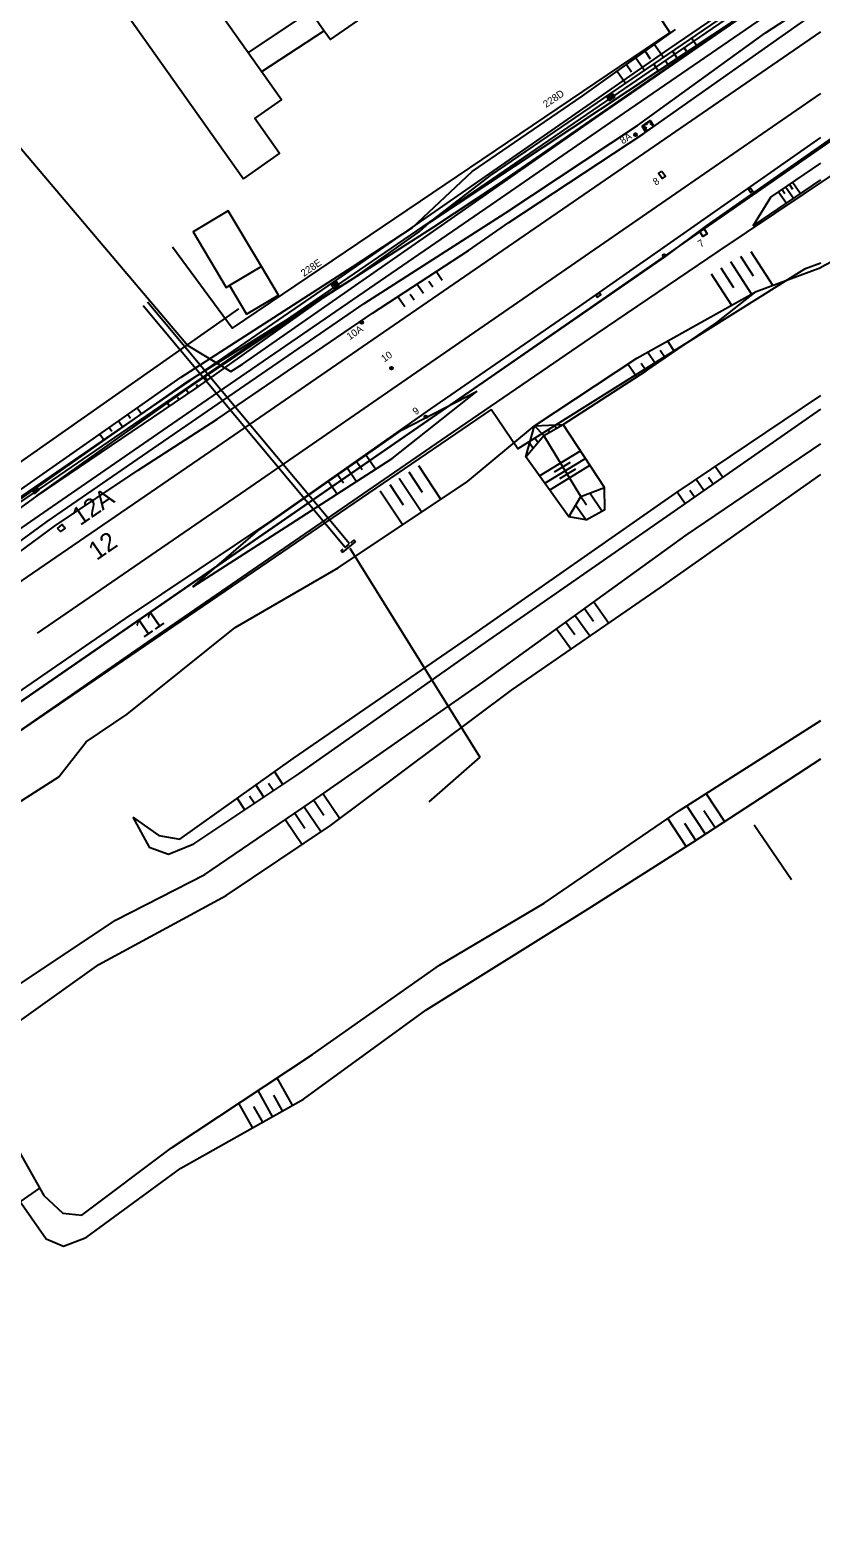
# Model space of a CAD drawing. Extents: x -469926 to -462499, y -1098642 to -1092733.
# Drawn here: x -468538.1 to -468400, y -1097754.3 to -1097491.1 of the extents above; entities that cross this region are included whole.
import ezdxf

# ---------------------------------------------------------------- set-up
doc = ezdxf.new("R2010")
doc.units = 0
for name, color, linetype in [('Vrstva 1', 7, 'Continuous'), ('Vrstva 10', 7, 'Continuous'), ('Vrstva 11', 7, 'Continuous'), ('Vrstva 12', 7, 'Continuous'), ('Vrstva 14', 7, 'Continuous'), ('Vrstva 3', 7, 'Continuous'), ('Vrstva 40', 7, 'Continuous'), ('Vrstva 44', 7, 'Continuous'), ('Vrstva 48', 7, 'Continuous'), ('Vrstva 49', 7, 'Continuous'), ('Vrstva 51', 7, 'Continuous'), ('Vrstva 52', 7, 'Continuous'), ('Vrstva 58', 7, 'Continuous'), ('Vrstva 6', 7, 'Continuous'), ('Vrstva 62', 7, 'Continuous'), ('Vrstva 7', 7, 'Continuous')]:
    doc.layers.add(name, color=color, linetype=linetype)

msp = doc.modelspace()

# ---------------------------------------------------------------- linework, layer by layer
at = {"layer": 'Vrstva 1'}
msp.add_line((-468405.12, -1097639.45), (-468411.68, -1097629.89), dxfattribs=at)
for points in [[(-468641.61, -1097648.11), (-468640.45, -1097647.26), (-468618.34, -1097632.15), (-468589.69, -1097612.46), (-468567.28, -1097597.06), (-468534.97, -1097574.76), (-468509.08, -1097556.93), (-468482.71, -1097538.82), (-468456.68, -1097520.92), (-468434.29, -1097505.49), (-468400, -1097481.92)], [(-468541.55, -1097588.59), (-468530.61, -1097581.08), (-468503.45, -1097562.43), (-468478.23, -1097545.1), (-468451.79, -1097526.94), (-468430.93, -1097512.62), (-468400, -1097491.37)], [(-468536.85, -1097596.38), (-468525.73, -1097588.75), (-468499.56, -1097570.78), (-468473.18, -1097552.62), (-468446.92, -1097534.51), (-468425.32, -1097519.6), (-468400, -1097502.14)]]:
    msp.add_lwpolyline(points, dxfattribs=at)
at = {"layer": 'Vrstva 10'}
for points in [[(-468573.65, -1097578.35), (-468564.17, -1097563.57), (-468562.28, -1097561.19), (-468544.81, -1097505.79), (-468510.57, -1097546.15), (-468503.07, -1097550.67), (-468501.06, -1097549.38), (-468468.83, -1097527), (-468438.91, -1097506.08), (-468400, -1097479.22)], [(-468400, -1097531.78), (-468402.86, -1097532.8), (-468452.94, -1097564.21), (-468457.59, -1097557.31)], [(-468457.59, -1097557.31), (-468529.42, -1097606.25), (-468605.18, -1097657.9), (-468605.6, -1097658.38), (-468609.17, -1097663.32), (-468610.99, -1097665.39), (-468680.1, -1097716.81), (-468756.45, -1097769.77), (-468815.7, -1097813.31), (-468859.61, -1097844.33), (-468938.98, -1097901.81), (-468939.26, -1097915.15), (-468949.33, -1097929.8), (-468949.85, -1097932.74), (-468950.62, -1097936.47), (-468951.42, -1097941.56), (-468956.49, -1097942.42), (-468963.07, -1097943.27), (-468969.35, -1097944.13), (-468978.78, -1097940.92), (-468987.09, -1097935.44), (-469015.03, -1097955.43), (-469022.75, -1097960.67)]]:
    msp.add_lwpolyline(points, dxfattribs=at)
at = {"layer": 'Vrstva 11'}
for p, q in [((-468437.01, -1097502.77), (-468436.69, -1097502.45)), ((-468436.88, -1097502.91), (-468436.55, -1097502.58)), ((-468485.07, -1097535.67), (-468484.75, -1097535.34)), ((-468484.94, -1097535.8), (-468484.62, -1097535.47)), ((-468537.47, -1097571.42), (-468537.15, -1097571.09)), ((-468537.34, -1097571.55), (-468537.01, -1097571.23))]:
    msp.add_line(p, q, dxfattribs=at)
for centre in [(-468436.78, -1097502.68), (-468484.84, -1097535.57), (-468537.24, -1097571.33)]:
    msp.add_circle(centre, 0.25, dxfattribs=at)
at = {"layer": 'Vrstva 12'}
for p, q in [((-468432.62, -1097509.43), (-468432.3, -1097509.1)), ((-468432.49, -1097509.56), (-468432.17, -1097509.23)), ((-468480.41, -1097542.21), (-468480.08, -1097541.89)), ((-468480.28, -1097542.34), (-468479.95, -1097542.02)), ((-468475.23, -1097550.19), (-468474.91, -1097549.86)), ((-468475.1, -1097550.32), (-468474.78, -1097549.99)), ((-468469.22, -1097558.69), (-468468.9, -1097558.37)), ((-468469.09, -1097558.83), (-468468.77, -1097558.5))]:
    msp.add_line(p, q, dxfattribs=at)
for points in [[(-468500.89, -1097517.03), (-468494.59, -1097512.58), (-468498.89, -1097506.5), (-468494.25, -1097503.22), (-468504.42, -1097488.85), (-468501.4, -1097486.71), (-468510.75, -1097473.5), (-468508.43, -1097471.86), (-468512.97, -1097465.45), (-468510.76, -1097463.88), (-468517.97, -1097453.68), (-468519.93, -1097455.07), (-468523.72, -1097449.72), (-468537.01, -1097459.12), (-468533.65, -1097463.88), (-468536.88, -1097466.16), (-468524.97, -1097483), (-468505.42, -1097510.63)], [(-468500.33, -1097540.68), (-468494.74, -1097537.33), (-468497.73, -1097532.35), (-468503.34, -1097535.66)]]:
    msp.add_lwpolyline(points, close=True, dxfattribs=at)
for points in [[(-468490.69, -1097485.55), (-468489.15, -1097487.75), (-468486.75, -1097491.19), (-468485.67, -1097492.73), (-468472.3, -1097483.38), (-468475.62, -1097478.64), (-468473.96, -1097477.47)], [(-468432.72, -1097481.8), (-468426.36, -1097491.49), (-468502.85, -1097543.12), (-468513.29, -1097528.96)], [(-468500.05, -1097495.02), (-468489.15, -1097487.75)], [(-468486.75, -1097491.19), (-468497.7, -1097498.35)], [(-468497.73, -1097532.35), (-468503.55, -1097522.64), (-468509.69, -1097526.31), (-468503.89, -1097535.99), (-468503.34, -1097535.66)], [(-468421.13, -1097526.23), (-468420.36, -1097525.79), (-468419.86, -1097526.64), (-468420.64, -1097527.09), (-468421.13, -1097526.23)]]:
    msp.add_lwpolyline(points, dxfattribs=at)
for centre in [(-468432.39, -1097509.33), (-468432.39, -1097509.33), (-468480.18, -1097542.12), (-468480.18, -1097542.12), (-468475, -1097550.09), (-468475, -1097550.09), (-468468.99, -1097558.6), (-468468.99, -1097558.6)]:
    msp.add_circle(centre, 0.25, dxfattribs=at)
at = {"layer": 'Vrstva 14'}
msp.add_circle((-468427.35, -1097530.41), 0.25, dxfattribs=at)
at = {"layer": 'Vrstva 40'}
for p, q in [((-468430.74, -1097508.07), (-468430.61, -1097508.29)), ((-468430.57, -1097507.49), (-468430.37, -1097507.35)), ((-468429.65, -1097507.32), (-468429.52, -1097507.53))]:
    msp.add_line(p, q, dxfattribs=at)
msp.add_lwpolyline([(-468430.43, -1097508.59), (-468430.93, -1097507.75), (-468429.88, -1097506.99), (-468429.29, -1097507.86)], dxfattribs=at)
for centre in [(-468430.67, -1097508.18), (-468430.47, -1097507.42), (-468429.59, -1097507.42)]:
    msp.add_circle(centre, 0.125, dxfattribs=at)
at = {"layer": 'Vrstva 44'}
for p, q in [((-468419.98, -1097525.23), (-468365.92, -1097487.35)), ((-468427.13, -1097530.61), (-468419.98, -1097525.23)), ((-468508.57, -1097586.8), (-468427.13, -1097530.61)), ((-468588.66, -1097642.05), (-468508.57, -1097586.8))]:
    msp.add_line(p, q, dxfattribs=at)
at = {"layer": 'Vrstva 48'}
for p, q in [((-468429.09, -1097493.6), (-468427.52, -1097495.81)), ((-468421.75, -1097493.74), (-468422.6, -1097492.45)), ((-468432.35, -1097495.92), (-468430.83, -1097498.06)), ((-468430.72, -1097494.76), (-468429.81, -1097496.05)), ((-468426.75, -1097497.05), (-468427.24, -1097496.31)), ((-468425.08, -1097495.95), (-468425.91, -1097494.7)), ((-468423.41, -1097494.84), (-468423.91, -1097494.1)), ((-468435.61, -1097498.24), (-468434.13, -1097500.32)), ((-468433.98, -1097497.08), (-468433.07, -1097498.37)), ((-468428.42, -1097498.16), (-468429.21, -1097496.96)), ((-468404.88, -1097517.65), (-468403.54, -1097519.6)), ((-468407.38, -1097519.32), (-468406.02, -1097521.29)), ((-468406.77, -1097518.9), (-468406.3, -1097519.57)), ((-468406.1, -1097518.5), (-468404.78, -1097520.41)), ((-468405.49, -1097518.05), (-468404.94, -1097518.84)), ((-468414.04, -1097530.53), (-468411.83, -1097533.95)), ((-468412.21, -1097529.74), (-468408.38, -1097535.64)), ((-468466.14, -1097534.79), (-468467.22, -1097533.24)), ((-468417.48, -1097532.56), (-468415.26, -1097535.98)), ((-468415.8, -1097531.47), (-468412.11, -1097537.17)), ((-468469.43, -1097537.07), (-468470.57, -1097535.44)), ((-468467.79, -1097535.93), (-468468.47, -1097534.95)), ((-468419.16, -1097533.64), (-468415.61, -1097539.12)), ((-468472.71, -1097539.36), (-468473.92, -1097537.63)), ((-468471.07, -1097538.22), (-468471.75, -1097537.23)), ((-468425.55, -1097547.16), (-468426.79, -1097545.35)), ((-468430.5, -1097550.55), (-468431.37, -1097549.28)), ((-468428.85, -1097549.42), (-468430.29, -1097547.31)), ((-468427.2, -1097548.29), (-468428.07, -1097547.02)), ((-468507.21, -1097552.18), (-468507.61, -1097551.58)), ((-468432.18, -1097551.64), (-468433.72, -1097549.38)), ((-468510.49, -1097554.47), (-468510.92, -1097553.84)), ((-468508.84, -1097553.34), (-468509.09, -1097552.96)), ((-468519.42, -1097557.03), (-468518.68, -1097558.08)), ((-468513.8, -1097556.71), (-468514.17, -1097556.16)), ((-468512.14, -1097555.59), (-468512.4, -1097555.21)), ((-468522.7, -1097559.32), (-468521.95, -1097560.39)), ((-468521.06, -1097558.17), (-468520.61, -1097558.81)), ((-468525.97, -1097561.61), (-468525.22, -1097562.69)), ((-468524.33, -1097560.47), (-468523.89, -1097561.1)), ((-468449.18, -1097568.91), (-468441.99, -1097564.51)), ((-468482.73, -1097567.58), (-468481.14, -1097569.86)), ((-468481.09, -1097566.44), (-468480.14, -1097567.8)), ((-468479.45, -1097565.29), (-468477.78, -1097567.69)), ((-468470.31, -1097567.09), (-468466.41, -1097573)), ((-468448.22, -1097570.18), (-468441.22, -1097565.9)), ((-468447.26, -1097571.3), (-468440.42, -1097567.12)), ((-468446.55, -1097568.19), (-468443.77, -1097566.49)), ((-468445.59, -1097569.38), (-468442.82, -1097567.69)), ((-468417.15, -1097569.19), (-468418.47, -1097567.29)), ((-468486.01, -1097569.88), (-468484.5, -1097572.03)), ((-468484.37, -1097568.73), (-468483.42, -1097570.1)), ((-468473.65, -1097569.3), (-468469.73, -1097575.22)), ((-468471.98, -1097568.19), (-468469.63, -1097571.75)), ((-468420.43, -1097571.47), (-468421.79, -1097569.52)), ((-468418.79, -1097570.33), (-468419.61, -1097569.16)), ((-468476.99, -1097571.5), (-468473.06, -1097577.45)), ((-468475.32, -1097570.4), (-468472.97, -1097573.96)), ((-468441.92, -1097572.51), (-468440.93, -1097573.94)), ((-468440.39, -1097571.87), (-468438.2, -1097575.04)), ((-468423.72, -1097573.76), (-468425.11, -1097571.75)), ((-468422.08, -1097572.61), (-468422.89, -1097571.44)), ((-468442.84, -1097573.96), (-468441.03, -1097576.57)), ((-468439.69, -1097590.92), (-468437.04, -1097594.6)), ((-468442.93, -1097593.27), (-468440.33, -1097596.87)), ((-468441.31, -1097592.09), (-468439.75, -1097594.26)), ((-468446.18, -1097595.61), (-468443.63, -1097599.14)), ((-468444.55, -1097594.44), (-468442.99, -1097596.6)), ((-468497.31, -1097625), (-468498.73, -1097622.88)), ((-468495.65, -1097623.89), (-468496.5, -1097622.62)), ((-468493.98, -1097622.78), (-468495.47, -1097620.55)), ((-468500.64, -1097627.22), (-468501.99, -1097625.2)), ((-468498.97, -1097626.11), (-468499.83, -1097624.84)), ((-468488.61, -1097625.56), (-468486.83, -1097628.18)), ((-468486.97, -1097624.42), (-468484.03, -1097628.74)), ((-468416.8, -1097629.29), (-468420.03, -1097624.35)), ((-468491.91, -1097627.82), (-468490.13, -1097630.43)), ((-468490.25, -1097626.7), (-468487.29, -1097631.05)), ((-468420.15, -1097631.48), (-468423.41, -1097626.5)), ((-468418.48, -1097630.38), (-468420.43, -1097627.4)), ((-468493.56, -1097628.94), (-468490.61, -1097633.28)), ((-468423.51, -1097633.65), (-468426.74, -1097628.71)), ((-468421.83, -1097632.57), (-468423.78, -1097629.58)), ((-468492.29, -1097678.8), (-468494.98, -1097674.02)), ((-468495.78, -1097680.76), (-468498.32, -1097676.24)), ((-468494.04, -1097679.78), (-468495.56, -1097677.07)), ((-468499.27, -1097682.72), (-468501.66, -1097678.45)), ((-468497.52, -1097681.74), (-468499.05, -1097679.02)), ((-468539.88, -1097695.65), (-468536.48, -1097693.26))]:
    msp.add_line(p, q, dxfattribs=at)
at = {"layer": 'Vrstva 49'}
msp.add_line((-468593.15, -1097609.15), (-468485.14, -1097535.05), dxfattribs=at)
msp.add_lwpolyline([(-468485.14, -1097535.05), (-468426.48, -1097494.33), (-468285.12, -1097398.02)], dxfattribs=at)
at = {"layer": 'Vrstva 51'}
for p, q in [((-468420.06, -1097491.54), (-468335.24, -1097433.35)), ((-468541.98, -1097574.97), (-468420.06, -1097491.54))]:
    msp.add_line(p, q, dxfattribs=at)
at = {"layer": 'Vrstva 52'}
for p, q in [((-468458.12, -1097551.98), (-468301.28, -1097443.15)), ((-468599.18, -1097649.27), (-468458.12, -1097551.98))]:
    msp.add_line(p, q, dxfattribs=at)
at = {"layer": 'Vrstva 58'}
msp.add_line((-468575.48, -1097591.46), (-468501.7, -1097539.76), dxfattribs=at)
msp.add_lwpolyline([(-468586.29, -1097645.1), (-468572.2, -1097635.53), (-468550.72, -1097620.89), (-468517.51, -1097597.89), (-468465.27, -1097561.96), (-468439.06, -1097544.02), (-468417.95, -1097529.7), (-468363.16, -1097493.02)], dxfattribs=at)
at = {"layer": 'Vrstva 6'}
for p, q in [((-468482.33, -1097580.75), (-468517.63, -1097538.58)), ((-468483.1, -1097581.4), (-468518.4, -1097539.22)), ((-468483.57, -1097582.31), (-468481.3, -1097580.42))]:
    msp.add_line(p, q, dxfattribs=at)
for points in [[(-468437.36, -1097502.72), (-468436.45, -1097502.15), (-468436.07, -1097502.78), (-468436.98, -1097503.35), (-468437.36, -1097502.72)], [(-468427.76, -1097515.68), (-468427.12, -1097516.55), (-468427.72, -1097516.96), (-468428.34, -1097516.09), (-468427.76, -1097515.68)], [(-468485.48, -1097535.6), (-468484.63, -1097534.98), (-468484.19, -1097535.56), (-468485.06, -1097536.19), (-468485.48, -1097535.6)], [(-468537.83, -1097571.41), (-468537.04, -1097570.79), (-468536.6, -1097571.35), (-468537.39, -1097571.97), (-468537.83, -1097571.41), (-468537.83, -1097571.41)], [(-468533.35, -1097578.1), (-468532.55, -1097577.42), (-468532.04, -1097578.02), (-468532.82, -1097578.62), (-468533.35, -1097578.1)], [(-468483.1, -1097581.4), (-468483.1, -1097581.4), (-468482.43, -1097580.84)], [(-468482.14, -1097580.6), (-468481.56, -1097580.11), (-468481.3, -1097580.42)], [(-468483.57, -1097582.31), (-468483.83, -1097582.01), (-468483.48, -1097581.72)]]:
    msp.add_lwpolyline(points, dxfattribs=at)
at = {"layer": 'Vrstva 62'}
for p, q in [((-468411.82, -1097525.23), (-468399.99, -1097517.2)), ((-468448.4, -1097561.87), (-468450.05, -1097560.16)), ((-468449.83, -1097562.43), (-468449.4, -1097563.06)), ((-468441.91, -1097572.5), (-468448.4, -1097561.87)), ((-468447.7, -1097560.76), (-468447.35, -1097561.27)), ((-468446.54, -1097560.07), (-468446.19, -1097560.59)), ((-468450.84, -1097563.2), (-468450.26, -1097564.04))]:
    msp.add_line(p, q, dxfattribs=at)
for points in [[(-468468.37, -1097524.65), (-468408.81, -1097485.16), (-468384.34, -1097467.32)], [(-468468.37, -1097524.65), (-468457.72, -1097516.43), (-468409.32, -1097483.37), (-468400.01, -1097476.65)], [(-468486.89, -1097537.73), (-468509.2, -1097553.6), (-468536.98, -1097572.4), (-468568.52, -1097595.35), (-468592.86, -1097612.05), (-468619.34, -1097630.74), (-468643.47, -1097647.27), (-468642.7, -1097651.09), (-468641.42, -1097650.29), (-468618.09, -1097634.22), (-468589.4, -1097614.49), (-468566.11, -1097599.37), (-468535.16, -1097576.89), (-468518.53, -1097565.41), (-468479.81, -1097538.83), (-468455.17, -1097523.04), (-468432.02, -1097507.7), (-468409.68, -1097491.55), (-468400, -1097485.17)], [(-468486.89, -1097537.73), (-468467.78, -1097525.52), (-468456.45, -1097518), (-468408.81, -1097485.16)], [(-468643.47, -1097647.27), (-468647.12, -1097649.33), (-468646.53, -1097650.68), (-468646.35, -1097652.12), (-468644.28, -1097653.28), (-468640.82, -1097651.26), (-468616.22, -1097635.24), (-468589.25, -1097616.5), (-468565.45, -1097600.94), (-468553.74, -1097592.28), (-468533.91, -1097577.67), (-468519.26, -1097567.93), (-468505.48, -1097559.01), (-468478.31, -1097540.5), (-468461.58, -1097529.55), (-468454.49, -1097524.66), (-468430.95, -1097509.11), (-468400, -1097487.36)], [(-468638.47, -1097642.16), (-468619.9, -1097627.43), (-468595.26, -1097610.03), (-468570.24, -1097593.19), (-468542.1, -1097572.89), (-468511.75, -1097551.66), (-468481.81, -1097532.4), (-468471.33, -1097525.51), (-468460.9, -1097515.74), (-468441.71, -1097502.57), (-468425.37, -1097490.96)], [(-468431.23, -1097507.82), (-468429.81, -1097506.86), (-468429.17, -1097507.86), (-468430.65, -1097508.81), (-468431.23, -1097507.82)], [(-468630.04, -1097668.05), (-468605.08, -1097651.3), (-468576.13, -1097631.54), (-468554.17, -1097616.28), (-468521.48, -1097593.78), (-468495.76, -1097576.56), (-468468.16, -1097557.19), (-468442.1, -1097539.28), (-468419.79, -1097523.66), (-468400, -1097509.8)], [(-468411.82, -1097525.23), (-468408.72, -1097520.23), (-468400, -1097514.27)], [(-468412.64, -1097518.92), (-468412.27, -1097518.66), (-468411.91, -1097519.18), (-468412.29, -1097519.44), (-468412.64, -1097518.92)], [(-468372.61, -1097517.96), (-468400.01, -1097532.52)], [(-468638.47, -1097642.16), (-468619.11, -1097629.44), (-468593.76, -1097611.1), (-468568.97, -1097594.59), (-468541.36, -1097574.04), (-468510.73, -1097552.49), (-468481.39, -1097534.18), (-468470.11, -1097526.21), (-468468.37, -1097524.65)], [(-468569.3, -1097669.04), (-468575.39, -1097668.57), (-468579.19, -1097667.27), (-468581.96, -1097662.7), (-468584.74, -1097653.73), (-468569.53, -1097644.68), (-468533.15, -1097621.47), (-468528.36, -1097615.37), (-468521.21, -1097610.53), (-468502.31, -1097595.39), (-468484.33, -1097584.99), (-468461.74, -1097569.87), (-468450.05, -1097560.16), (-468432.13, -1097548.33), (-468411.31, -1097536.73), (-468400.01, -1097532.52)], [(-468536.98, -1097572.4), (-468509.8, -1097553.04), (-468486.89, -1097537.73)], [(-468441.02, -1097576.58), (-468437.75, -1097574.76), (-468437.83, -1097570.94), (-468445.01, -1097559.93), (-468430.54, -1097550.58), (-468418.2, -1097542.12), (-468411.31, -1097536.73)], [(-468439.11, -1097537.73), (-468438.44, -1097537.31), (-468438.67, -1097536.96), (-468439.34, -1097537.36), (-468439.11, -1097537.73)], [(-468509.74, -1097588.25), (-468493.44, -1097577.79), (-468474.91, -1097565.84), (-468460.05, -1097554.13)], [(-468509.74, -1097588.25), (-468498.36, -1097578.51), (-468473.13, -1097560.88), (-468460.05, -1097554.13)], [(-468520.18, -1097628.5), (-468515.66, -1097631.68), (-468511.97, -1097632.32), (-468492.21, -1097618.23), (-468460.82, -1097596.67), (-468425.48, -1097571.99), (-468400, -1097554.88)], [(-468520.18, -1097628.5), (-468517.35, -1097633.74), (-468513.95, -1097634.98), (-468509.56, -1097633.18), (-468491.21, -1097620.93), (-468459.36, -1097598.5), (-468424.23, -1097574.11), (-468400, -1097557.28)], [(-468441.02, -1097576.58), (-468444.05, -1097576.04), (-468451.52, -1097565.57), (-468450.05, -1097560.16), (-468445.01, -1097559.93)], [(-468451.52, -1097565.57), (-468448.4, -1097561.87), (-468445.01, -1097559.93)], [(-468553.85, -1097660.16), (-468559.89, -1097664.16), (-468561.33, -1097667.12), (-468559, -1097669.71), (-468545.73, -1097661.43), (-468523.25, -1097646.48), (-468507.62, -1097638.5), (-468489.35, -1097626.08), (-468459.06, -1097604.91), (-468423.51, -1097579.24), (-468400, -1097563.28)], [(-468553.85, -1097660.16), (-468559.22, -1097661.04), (-468562.77, -1097662.83), (-468565.33, -1097666.27), (-468564.36, -1097670.18), (-468561.95, -1097674.5), (-468557.74, -1097673.59), (-468551.31, -1097670.77), (-468549.06, -1097670.52), (-468526.17, -1097654.21), (-468503.9, -1097642.2), (-468485.67, -1097629.96), (-468454.04, -1097606.31), (-468428.03, -1097588.4), (-468400, -1097568.64)], [(-468444.05, -1097576.04), (-468441.91, -1097572.5), (-468437.83, -1097570.94)], [(-468590.64, -1097696.39), (-468592.33, -1097690.78), (-468590.15, -1097687.16), (-468582.22, -1097689.45), (-468571.72, -1097690.24), (-468568.24, -1097689.39), (-468564.52, -1097686.64), (-468547.58, -1097673.67), (-468535.76, -1097694.54), (-468532.46, -1097697.64), (-468529.12, -1097698), (-468513.44, -1097686.27), (-468488.81, -1097669.92), (-468466.64, -1097654.37), (-468448.35, -1097643.51), (-468424.72, -1097627.33), (-468400, -1097611.62)], [(-468590.64, -1097696.39), (-468589.6, -1097693.97), (-468588.71, -1097690.25), (-468571.12, -1097692.28), (-468567.06, -1097691.34), (-468563.44, -1097688.46), (-468549.57, -1097676.75), (-468543.47, -1097690.55), (-468535.32, -1097702.14), (-468532.31, -1097703.44), (-468528.35, -1097701.9), (-468511.84, -1097689.78), (-468490.4, -1097677.74), (-468469.04, -1097662.21), (-468440.16, -1097644.21), (-468422.4, -1097632.94), (-468400, -1097618.32)]]:
    msp.add_lwpolyline(points, dxfattribs=at)
at = {"layer": 'Vrstva 7'}
for p, q in [((-468482.31, -1097581.52), (-468459.6, -1097618.05)), ((-468459.6, -1097618.05), (-468468.5, -1097625.84))]:
    msp.add_line(p, q, dxfattribs=at)

# ---------------------------------------------------------------- texts
at = {"layer": 'Vrstva 11'}
for s, rotation, p in [('228D', 34.5693, (-468448, -1097504.68)), ('8A', 34.492, (-468434.59, -1097511.04)), ('8', 34.492, (-468428.83, -1097518.25)), ('7 ', 34.492, (-468420.98, -1097529.06)), ('228E', 34.5693, (-468490.32, -1097534.17)), ('10A', 34.492, (-468482.31, -1097545.23)), ('10', 34.492, (-468476.28, -1097549.11)), ('9', 34.492, (-468470.8, -1097558.34))]:
    msp.add_text(s, height=1.25, rotation=rotation, dxfattribs=at).set_placement(p)
at = {"layer": 'Vrstva 3'}
for s, p in [('12A', (-468529.42, -1097577.72)), ('12', (-468526.54, -1097583.77)), ('11', (-468518.42, -1097597.34))]:
    msp.add_text(s, height=3.2, rotation=34.492, dxfattribs=at).set_placement(p)

doc.saveas('drawing.dxf')
